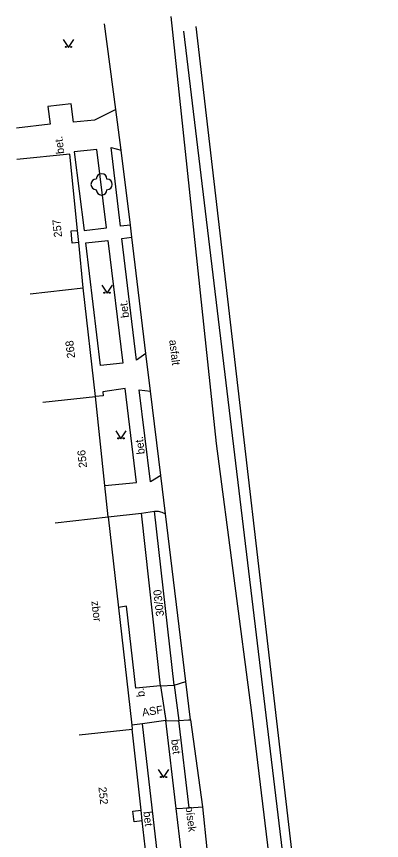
# Model space of a CAD drawing. Extents: x -544674 to -541478, y -1199076 to -1195527.
# Drawn here: x -542058.3 to -542024, y -1198616.7 to -1198539.4 of the extents above; entities that cross this region are included whole.
import ezdxf

# ---------------------------------------------------------------- set-up
doc = ezdxf.new("R2010")
doc.units = 0
for name, color, linetype in [('BUDOVY_MĚŘ', 7, 'Continuous'), ('POMOC_POPIS', 7, 'Continuous'), ('ROZHRANÍ_PLOCH', 7, 'Continuous'), ('ZELEŇ', 7, 'Continuous'), ('ZN_KULTUR', 7, 'Continuous'), ('Č_POPIS_ORIENT', 7, 'Continuous')]:
    doc.layers.add(name, color=color, linetype=linetype)

msp = doc.modelspace()

# ---------------------------------------------------------------- linework, layer by layer
at = {"layer": 'BUDOVY_MĚŘ'}
for points in [[(-542052.57, -1198559.46), (-542053.29, -1198552.33), (-542058.27, -1198552.83)], [(-542052.46, -1198560.59), (-542053.06, -1198560.65), (-542053.18, -1198559.52), (-542052.57, -1198559.46)], [(-542052.46, -1198560.59), (-542052.57, -1198559.46)], [(-542052.03, -1198564.84), (-542052.46, -1198560.59)], [(-542057, -1198565.4), (-542052.03, -1198564.84)], [(-542050.87, -1198575.05), (-542052.03, -1198564.84)], [(-542055.84, -1198575.57), (-542050.87, -1198575.05)], [(-542050, -1198583.38), (-542050.87, -1198575.05)], [(-542049.69, -1198586.33), (-542050, -1198583.38)], [(-542054.66, -1198586.89), (-542049.69, -1198586.33)], [(-542052.41, -1198606.75), (-542047.44, -1198606.21)], [(-542046.61, -1198613.82), (-542047.44, -1198606.21)], [(-542046.5, -1198614.83), (-542047.26, -1198614.91), (-542047.37, -1198613.9), (-542046.61, -1198613.82)], [(-542046.5, -1198614.83), (-542046.61, -1198613.82)], [(-542046.14, -1198618.08), (-542046.5, -1198614.83)]]:
    msp.add_lwpolyline(points, dxfattribs=at)
at = {"layer": 'ROZHRANÍ_PLOCH'}
for points in [[(-542043.81, -1198539.41), (-542039.57, -1198579.44), (-542036.25, -1198604.7), (-542033.02, -1198631.33), (-542030.3, -1198649.7), (-542029.35, -1198655.63)], [(-542048.97, -1198548.13), (-542050.05, -1198540.09)], [(-542041.46, -1198540.34), (-542030.91, -1198631.02), (-542028.2, -1198649.33), (-542024.48, -1198674.35), (-542024.04, -1198676.31)], [(-542042.61, -1198540.8), (-542031.75, -1198631.14), (-542029.04, -1198649.44), (-542028.34, -1198655.51), (-542029.35, -1198655.63)], [(-542048.97, -1198548.13), (-542050.98, -1198549.13), (-542052.95, -1198549.32), (-542053.16, -1198547.59), (-542055.35, -1198547.86), (-542055.15, -1198549.49), (-542058.3, -1198549.87)], [(-542048.46, -1198551.94), (-542048.97, -1198548.13)], [(-542051.95, -1198559.47), (-542049.84, -1198559.23), (-542050.77, -1198551.87), (-542052.88, -1198552.11), (-542051.95, -1198559.47)], [(-542047.61, -1198558.97), (-542048.54, -1198559.08), (-542049.41, -1198551.7), (-542048.46, -1198551.94)], [(-542047.61, -1198558.97), (-542048.46, -1198551.94)], [(-542047.47, -1198560.11), (-542047.61, -1198558.97)], [(-542050.41, -1198572.14), (-542051.78, -1198560.64), (-542049.72, -1198560.41), (-542048.31, -1198571.9), (-542050.41, -1198572.14)], [(-542046.15, -1198571.01), (-542047.05, -1198571.62), (-542048.4, -1198560.22), (-542047.47, -1198560.11)], [(-542046.15, -1198571.01), (-542047.47, -1198560.11)], [(-542045.72, -1198574.55), (-542046.15, -1198571.01)], [(-542050, -1198583.38), (-542047.04, -1198583.11), (-542048.11, -1198574.29), (-542050.19, -1198574.6), (-542050.15, -1198574.98), (-542050.87, -1198575.05)], [(-542044.75, -1198582.45), (-542045.73, -1198583.04), (-542046.77, -1198574.41), (-542045.72, -1198574.55)], [(-542044.75, -1198582.45), (-542045.72, -1198574.55)], [(-542044.31, -1198586.05), (-542044.75, -1198582.45)], [(-542049.69, -1198586.33), (-542046.58, -1198585.98)], [(-542046.58, -1198585.98), (-542045.36, -1198585.8)], [(-542044.77, -1198602.15), (-542046.58, -1198585.98)], [(-542045.36, -1198585.8), (-542045, -1198585.8), (-542044.65, -1198585.88), (-542044.31, -1198586.05)], [(-542043.49, -1198602.09), (-542045.36, -1198585.8)], [(-542042.41, -1198601.76), (-542044.31, -1198586.05)], [(-542044.77, -1198602.15), (-542047.09, -1198602.39), (-542047.97, -1198594.69), (-542048.73, -1198594.83)], [(-542044.77, -1198602.15), (-542043.49, -1198602.09)], [(-542044.77, -1198602.15), (-542044.29, -1198605.41)], [(-542043.49, -1198602.09), (-542042.41, -1198601.76)], [(-542043.49, -1198602.09), (-542043.07, -1198605.42)], [(-542041.98, -1198605.34), (-542042.41, -1198601.76)], [(-542044.29, -1198605.41), (-542046.47, -1198605.72)], [(-542043.31, -1198613.67), (-542044.29, -1198605.41)], [(-542044.29, -1198605.41), (-542043.22, -1198605.43), (-542043.07, -1198605.42)], [(-542043.07, -1198605.42), (-542042.16, -1198605.36), (-542041.98, -1198605.34)], [(-542042.08, -1198613.59), (-542043.07, -1198605.42)], [(-542041.98, -1198605.34), (-542040.83, -1198613.5)], [(-542046.47, -1198605.72), (-542047.48, -1198605.86)], [(-542044.83, -1198628.3), (-542044.08, -1198628.21), (-542044.25, -1198626.77), (-542043.11, -1198626.63), (-542043.25, -1198625.58), (-542044.39, -1198625.72), (-542045.36, -1198617.98), (-542045.06, -1198617.95), (-542046.47, -1198605.72)], [(-542043.31, -1198613.67), (-542042.08, -1198613.59)], [(-542042.84, -1198617.59), (-542043.31, -1198613.67)], [(-542042.08, -1198613.59), (-542040.83, -1198613.5)], [(-542040.83, -1198613.5), (-542040.42, -1198617.43)]]:
    msp.add_lwpolyline(points, dxfattribs=at)
at = {"layer": 'ZELEŇ'}
msp.add_lwpolyline([(-542049.69, -1198586.33), (-542047.48, -1198605.86), (-542047.44, -1198606.21)], dxfattribs=at)
msp.add_circle((-542050.31, -1198555.15), 0.0005, dxfattribs=at)
for centre, start, end in [((-542050.31, -1198554.65), 0, 179.99999), ((-542050.81, -1198555.15), 89.99999, 269.99999), ((-542049.81, -1198555.15), 270, 89.99999), ((-542050.31, -1198555.65), 179.99999, 359.99999)]:
    msp.add_arc(centre, 0.5, start, end, dxfattribs=at)
at = {"layer": 'ZN_KULTUR'}
for points in [[(-542053.92, -1198541.56), (-542053.42, -1198542.31), (-542052.92, -1198541.56)], [(-542050.3, -1198564.61), (-542049.8, -1198565.36), (-542049.3, -1198564.61)], [(-542048.99, -1198578.26), (-542048.49, -1198579.01), (-542047.99, -1198578.26)], [(-542044.99, -1198610.01), (-542044.49, -1198610.76), (-542043.99, -1198610.01)]]:
    msp.add_lwpolyline(points, dxfattribs=at)
for centre in [(-542053.67, -1198542.26), (-542053.17, -1198542.26), (-542050.05, -1198565.31), (-542049.55, -1198565.31), (-542048.74, -1198578.96), (-542048.24, -1198578.96), (-542044.74, -1198610.71), (-542044.24, -1198610.71)]:
    msp.add_circle(centre, 0.05, dxfattribs=at)

# ---------------------------------------------------------------- texts
at = {"layer": 'POMOC_POPIS'}
for s, rotation, p in [('bet.', 96.84001, (-542053.81, -1198552.25)), ('bet.', 96.75, (-542047.73, -1198567.62)), ('asfalt', 276.90999, (-542043.97, -1198569.76)), ('bet.', 96.84001, (-542046.25, -1198580.41)), ('30/30', 96.54998, (-542044.44, -1198595.6)), ('zbor', 276.54003, (-542051.27, -1198594.24)), ('b.', 96.39001, (-542046.25, -1198603.16)), ('ASF.', 8.10002, (-542046.46, -1198605.02)), ('bet', 276.79001, (-542043.78, -1198607.21)), ('písek', 276.79001, (-542042.43, -1198613.51)), ('bet', 276.25, (-542046.39, -1198613.97))]:
    msp.add_text(s, height=0.75, rotation=rotation, dxfattribs=at).set_placement(p)
at = {"layer": 'Č_POPIS_ORIENT'}
for s, rotation, p in [('257', 95.75001, (-542054.02, -1198560.07)), ('268', 96.48002, (-542052.79, -1198571.41)), ('256', 95.96997, (-542051.68, -1198581.68)), ('252', 276.25, (-542050.61, -1198611.67))]:
    msp.add_text(s, height=0.75, rotation=rotation, dxfattribs=at).set_placement(p)

doc.saveas('drawing.dxf')
